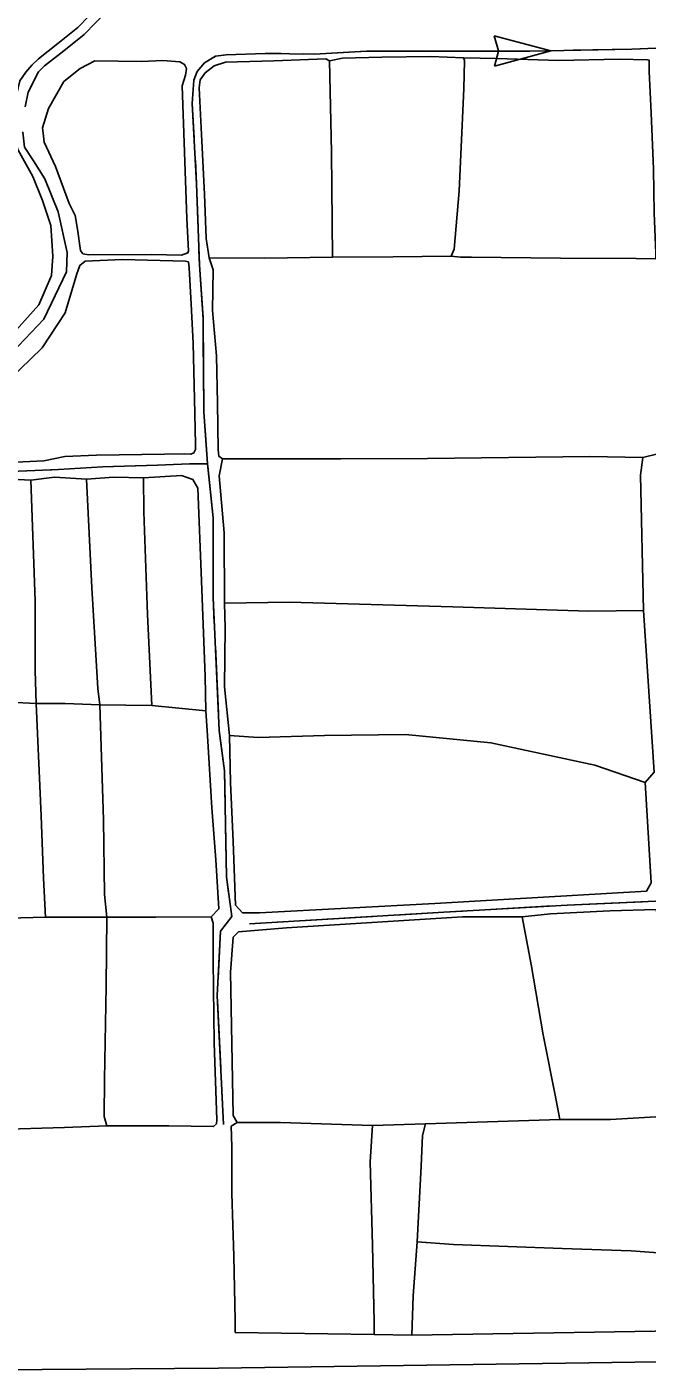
# Model space of a CAD drawing. Extents: x 1127717 to 1741049, y 2026793 to 2244711.
# Drawn here: x 1315678 to 1319322, y 2075463 to 2083339 of the extents above; entities that cross this region are included whole.
import ezdxf

# ---------------------------------------------------------------- set-up
doc = ezdxf.new("R2010")
doc.units = 0
for name, color, linetype in [('15', 7, 'Continuous'), ('35', 7, 'Continuous'), ('43', 7, 'Continuous')]:
    doc.layers.add(name, color=color, linetype=linetype)

msp = doc.modelspace()

# ---------------------------------------------------------------- linework, layer by layer
at = {"layer": '15'}
msp.add_lwpolyline([(1312661.9, 2075431.7), (1316804, 2075463.1), (1322104.8, 2075539.2), (1327394.8, 2075632.9), (1332797, 2075688.9), (1333675.4, 2075694)], dxfattribs=at)
at = {"layer": '35'}
for points in [[(1316107.1, 2083467.7), (1315977.4, 2083334), (1315861.2, 2083241.8), (1315745.8, 2083151.1), (1315707.8, 2083113.1)], [(1316151.7, 2083434.3), (1316014.6, 2083292.9), (1315895.5, 2083198.4), (1315782.6, 2083109.7), (1315746.9, 2083074), (1315686.6, 2082954.3), (1315669.2, 2082869.6)], [(1317474, 2081987.2), (1317828.9, 2081989), (1318171.1, 2081992.4), (1318188.1, 2082033.2), (1318217.1, 2082375.5), (1318244.3, 2082974.9), (1318249.4, 2083141.8), (1318242.6, 2083157.2), (1318050.2, 2083164), (1317764.2, 2083160.6), (1317532.7, 2083155.4), (1317455.3, 2083138.4)], [(1318242.6, 2083157.2), (1318439.4, 2083153.8), (1318803.6, 2083141.8), (1319157.7, 2083148.6), (1319322.8, 2083145.2), (1319333, 2083143.5), (1319333, 2083077.1), (1319345, 2082833.6), (1319358.6, 2082503.2), (1319363.7, 2082244.4), (1319372.2, 2082012.8), (1319372.2, 2081977), (1319256.4, 2081978.7), (1318812.2, 2081980.5), (1318289.6, 2081985.6), (1318224.9, 2081987.3), (1318171.1, 2081992.4)], [(1315707.8, 2083113.1), (1315673.1, 2083073.6), (1315636.5, 2083021.6), (1315601.9, 2082873.5), (1315596.1, 2082779.2), (1315598.1, 2082715.5), (1315624.5, 2082618.5), (1315712.7, 2082459.8), (1315769.9, 2082318.8), (1315818.4, 2082173.3), (1315831.6, 2081992.6), (1315822.8, 2081878), (1315747.9, 2081706.1), (1315567.3, 2081503.3), (1315439.5, 2081362.3), (1315192.7, 2081194.8), (1314747.7, 2080921.5), (1314584.7, 2080745.2), (1314280.6, 2080454.3), (1314113.2, 2080278), (1314042.7, 2080167.8), (1313989.8, 2080110.5)], [(1316351.2, 2083135), (1316077.1, 2083140.1), (1315991.7, 2083093.5), (1315895, 2083017.5), (1315805.8, 2082860), (1315770.7, 2082746.7), (1315777, 2082696.4), (1315780.8, 2082661.8), (1315845.6, 2082518.5), (1315927.3, 2082302.3), (1315961.4, 2082230.8), (1315975, 2082150.7), (1315993.7, 2082026.4), (1316007.4, 2082006), (1316041.4, 2082000.9), (1316410.8, 2082002.6), (1316586.1, 2081997.5), (1316623.6, 2082011.1), (1316627, 2082023), (1316618.5, 2082213.7), (1316591.2, 2082992), (1316610, 2083055), (1316616.8, 2083094.1), (1316604.8, 2083118), (1316577.6, 2083133.3), (1316477.2, 2083141.8)], [(1316477.2, 2083141.8), (1316351.2, 2083135)], [(1316845.9, 2083131.6), (1316777.8, 2083109.5), (1316725, 2083068.6), (1316696.1, 2083027.7), (1316691, 2082980), (1316704.6, 2082707.6), (1316721.6, 2082356.8), (1316731.8, 2082096.2), (1316748.9, 2081982.1)], [(1317474, 2081987.2), (1317467.2, 2082602), (1317455.3, 2083138.4), (1317434.9, 2083150.3), (1317128.5, 2083140.1), (1316845.9, 2083131.6)], [(1314003, 2079912.1), (1314108.8, 2080101.6), (1314241, 2080264.7), (1314553.8, 2080595.3), (1314813.8, 2080842.2), (1315073.8, 2081049.3), (1315479.1, 2081309.4), (1315778.8, 2081622.3), (1315910.9, 2081900), (1315915.4, 2082014.6), (1315862.5, 2082252.7), (1315783.2, 2082446.6), (1315717.1, 2082552.4), (1315664.2, 2082631.7), (1315655.4, 2082719.9), (1315655.7, 2082722.6)], [(1316610, 2081963.2), (1316238.9, 2081973.4), (1316021, 2081963.2), (1315990.3, 2081937.7), (1315971.6, 2081888.3), (1315903.5, 2081660.1), (1315767.3, 2081454), (1315505.2, 2081202)], [(1316748.9, 2081982.1), (1317075.7, 2081980.4), (1317474, 2081987.2)], [(1319391.6, 2080834.1), (1319295.8, 2080810.3), (1318984.2, 2080815.4), (1318031, 2080803.4), (1317522, 2080801.7), (1316828.3, 2080801.7), (1316806.2, 2080817.1), (1316802.8, 2080857.9), (1316797.7, 2081128.7), (1316792.6, 2081406.3), (1316768.7, 2081673.6), (1316772.2, 2081912), (1316748.9, 2081982.1)], [(1316654.2, 2081481.3), (1316644, 2081711.2), (1316632.1, 2081924.1), (1316627, 2081958.1), (1316610, 2081963.2)], [(1315573.3, 2080781.4), (1315777.6, 2080791.6), (1315901.8, 2080815.5), (1316087.4, 2080824), (1316487.4, 2080829.1), (1316603.2, 2080830.8), (1316640.6, 2080829.1), (1316659.3, 2080837.6), (1316669.5, 2080856.3), (1316669.5, 2080887), (1316664.4, 2081069.2), (1316654.2, 2081481.3)], [(1319295.8, 2080810.3), (1319282.4, 2080706.6), (1319300, 2079912.2), (1319363.6, 2078962.4), (1319310.6, 2078902.3), (1319345.9, 2078312.7), (1319317.7, 2078263.2), (1318075.3, 2078192.6), (1317044.7, 2078136.1), (1316945.8, 2078136.1), (1316903.5, 2078182), (1316889.4, 2078556.3), (1316875.2, 2078902.3), (1316868.2, 2079177.7), (1316839.9, 2079463.7), (1316843.5, 2079809.8), (1316839.9, 2079954.5), (1316836.4, 2080367.7), (1316808.2, 2080703.1), (1316828.3, 2080801.7)], [(1316760.9, 2078113.8), (1316806.8, 2078159.9), (1316789, 2078447.8), (1316764.1, 2078753.6), (1316739.3, 2079176.6), (1316728.6, 2079322.4), (1316725.1, 2079525), (1316703.7, 2080086.7), (1316682.4, 2080630.6), (1316654, 2080680.4), (1316586.5, 2080705.3), (1316362.6, 2080691.1), (1316188.4, 2080694.6), (1316028.5, 2080684), (1315840.2, 2080694.6), (1315701.6, 2080676.9), (1315513.2, 2080687.5)], [(1315701.6, 2080676.9), (1315726.5, 2079969.4), (1315726.5, 2079560.6), (1315733.6, 2079365), (1315762, 2078707.3), (1315776.2, 2078341.2), (1315787.3, 2078111.4)], [(1316028.5, 2080684), (1316060.5, 2080044.1), (1316096.1, 2079453.9), (1316106.7, 2079357.9), (1316128, 2078682.5), (1316135.1, 2078245.2), (1316148.5, 2078111.4)], [(1316412.3, 2079354.4), (1316387.5, 2079887.6), (1316366.1, 2080492), (1316362.6, 2080691.1)], [(1316839.9, 2079954.5), (1317221.1, 2079961.6), (1318181.2, 2079933.4), (1318978.8, 2079908.6), (1319300, 2079912.2)], [(1316728.6, 2079322.4), (1316412.3, 2079354.4), (1316106.7, 2079357.9), (1315904.2, 2079365), (1315733.6, 2079365), (1315538.1, 2079375.7), (1315388.9, 2079375.7), (1315271.6, 2079404.1), (1315122.3, 2079400.6), (1314969.5, 2079414.8), (1314752.8, 2079418.4), (1314571.5, 2079436.1), (1314454.2, 2079446.8), (1314127.3, 2079461), (1313921.2, 2079464.6), (1313825.2, 2079489.5)], [(1319310.6, 2078902.3), (1319014.1, 2079004.7), (1318403.5, 2079135.4), (1317902.3, 2079184.8), (1317425.8, 2079177.7), (1317037.6, 2079167.2), (1316868.2, 2079177.7)], [(1316760.9, 2078113.8), (1316435.6, 2078111.4), (1316148.5, 2078111.4), (1315787.3, 2078111.4), (1315423.8, 2078101.8), (1315442.9, 2077486.8), (1315450.1, 2076929.3), (1315462, 2076881.4), (1315500.3, 2076864.7), (1315899.8, 2076876.6), (1316148.5, 2076886.2), (1316512.1, 2076886.2), (1316775.2, 2076881.4), (1316792, 2076898.2), (1316794.4, 2076922.1), (1316777.6, 2077374.4), (1316772.9, 2077855.3), (1316772.9, 2078075.5), (1316760.9, 2078113.8)], [(1316148.5, 2078111.4), (1316143.8, 2077707), (1316134.2, 2077159), (1316131.8, 2076941.2), (1316148.5, 2076886.2)], [(1319374.7, 2078155.6), (1319102.4, 2078148.3), (1318753, 2078130.7), (1318587.1, 2078113), (1318237.6, 2078113), (1317203.5, 2078049.5), (1316921.1, 2078024.8), (1316889.4, 2077993), (1316875.2, 2077788.2), (1316889.4, 2076947.8), (1316914.1, 2076905.5), (1317168.2, 2076905.5), (1317708.2, 2076887.8), (1318018.8, 2076898.4), (1318809.4, 2076923.1), (1319105.9, 2076923.1), (1319405.9, 2076940.8), (1319413, 2077064.4), (1319388.3, 2077586.9), (1319395.3, 2078081.3), (1319374.7, 2078155.6)], [(1318587.1, 2078113), (1318640, 2077834.1), (1318710.6, 2077421), (1318784.7, 2077046.7), (1318809.4, 2076923.1)], [(1316901.2, 2075672.2), (1316902, 2075742.6), (1316894.8, 2076120.7), (1316882.9, 2076489.2), (1316882.9, 2076762), (1316878.1, 2076884), (1316914.1, 2076905.5)], [(1317708.2, 2076887.8), (1317693.8, 2076675.8), (1317708.1, 2076185.3), (1317717.7, 2075733), (1317718.4, 2075661.1)], [(1317939.2, 2075656.9), (1317947.3, 2075888.6), (1317971.2, 2076204.4), (1317995.2, 2076649.5), (1318002.3, 2076829), (1318018.8, 2076898.4)], [(1317971.2, 2076204.4), (1318184.1, 2076190.1), (1318822.8, 2076166.1), (1319227, 2076151.8), (1319361, 2076142.2), (1319459.1, 2076139.8)], [(1316901.2, 2075672.2), (1317718.4, 2075661.1), (1317939.2, 2075656.9), (1319488.1, 2075682.3), (1320189.6, 2075713.7), (1320852.1, 2075728.8), (1321720, 2075728.8)]]:
    msp.add_lwpolyline(points, dxfattribs=at)
at = {"layer": '43'}
for p, q in [((1318755.6, 2083198.1), (1318423.6, 2083285.1)), ((1318423.6, 2083285.1), (1318447.8, 2083197)), ((1318424.6, 2083107.4), (1318755.6, 2083198.1)), ((1318447.8, 2083195.8), (1318424.6, 2083107.4))]:
    msp.add_line(p, q, dxfattribs=at)
for points in [[(1316739, 2080773.4), (1316717.7, 2081079.3), (1316713.5, 2081623.2), (1316692.2, 2081941.9), (1316675.2, 2082417.9), (1316649.8, 2082889.5), (1316658.2, 2083025.5), (1316679.5, 2083076.5), (1316722, 2083127.5), (1316785.7, 2083165.7), (1316849.4, 2083174.2), (1317078.8, 2083182.7), (1317367.6, 2083178.5), (1317673.4, 2083195.5), (1317958, 2083195.5), (1318633.4, 2083195.5), (1319232.3, 2083208.2), (1319843.9, 2083233.7), (1320149.8, 2083229.5), (1320680.7, 2083229.5), (1321224.4, 2083225.2), (1321916.7, 2083246.5), (1322014.4, 2083250.7)], [(1316778.2, 2083161.2), (1316785.7, 2083165.7), (1316849.4, 2083174.2), (1317078.8, 2083182.7), (1317172.2, 2083181.4)], [(1317304.2, 2083179.4), (1317367.6, 2083178.5), (1317501.9, 2083186)], [(1317501.9, 2083186), (1317673.4, 2083195.5), (1317699.7, 2083195.5)], [(1317831.7, 2083195.5), (1317958, 2083195.5), (1318227.7, 2083195.5)], [(1318359.7, 2083195.5), (1318633.4, 2083195.5), (1318755.6, 2083198.1)], [(1318887.6, 2083200.9), (1319232.3, 2083208.2), (1319283.5, 2083210.4)], [(1316660.8, 2082685.2), (1316649.8, 2082889.5), (1316658.2, 2083025.5), (1316679.4, 2083076.4)], [(1316684.5, 2082157.8), (1316675.2, 2082417.9), (1316667.9, 2082553.4)], [(1316713, 2081630.6), (1316692.2, 2081941.9), (1316689.2, 2082025.9)], [(1316717.5, 2081102.6), (1316714.4, 2081498.6)], [(1316739, 2080773.4), (1316725.2, 2080970.9)], [(1314929.5, 2080722.4), (1315443.4, 2080722.4), (1315864, 2080739.4), (1316123.1, 2080756.4), (1316445.9, 2080764.9), (1316632.8, 2080773.4), (1316739, 2080773.4)], [(1315787.2, 2080736.3), (1315864, 2080739.4), (1316123.1, 2080756.4), (1316182.6, 2080758)], [(1316314.5, 2080761.4), (1316445.9, 2080764.9), (1316632.8, 2080773.4), (1316710.3, 2080773.4)], [(1316833, 2076894.7), (1316796.4, 2077651.6), (1316814.7, 2078030.1), (1316881.9, 2078115.6), (1316851.3, 2078347.5), (1316839.1, 2078970.2), (1316808.6, 2079206.7), (1316772, 2079988.1), (1316772, 2080456.6), (1316739, 2080773.4)], [(1316772, 2080363.2), (1316772, 2080456.6), (1316740.6, 2080757.6)], [(1316772, 2080033.2), (1316772, 2080231.2)], [(1316779.2, 2079835.4), (1316772, 2079988.1), (1316772, 2080033.2)], [(1316803.9, 2079307.9), (1316785.4, 2079703.5)], [(1316842.8, 2078782.1), (1316839.1, 2078970.2), (1316812.6, 2079176.3)], [(1316863.5, 2078254.9), (1316851.3, 2078347.5), (1316845.4, 2078650.1)], [(1316985.6, 2078072.8), (1318126.7, 2078140), (1318852.8, 2078182.7), (1319414.2, 2078207.1)], [(1318896.3, 2078184.6), (1319291.9, 2078201.8)], [(1316801.3, 2077751.7), (1316814.7, 2078030.1), (1316881.9, 2078115.6), (1316880.7, 2078124.1)], [(1317315, 2078092.2), (1317710.3, 2078115.5)], [(1317842.1, 2078123.2), (1318126.7, 2078140), (1318237.4, 2078146.5)], [(1318369.2, 2078154.3), (1318764.5, 2078177.5)], [(1316985.6, 2078072.8), (1317183.2, 2078084.5)], [(1316817.1, 2077224.3), (1316798, 2077619.8)], [(1316833, 2076894.7), (1316823.5, 2077092.4)]]:
    msp.add_lwpolyline(points, dxfattribs=at)

doc.saveas('drawing.dxf')
